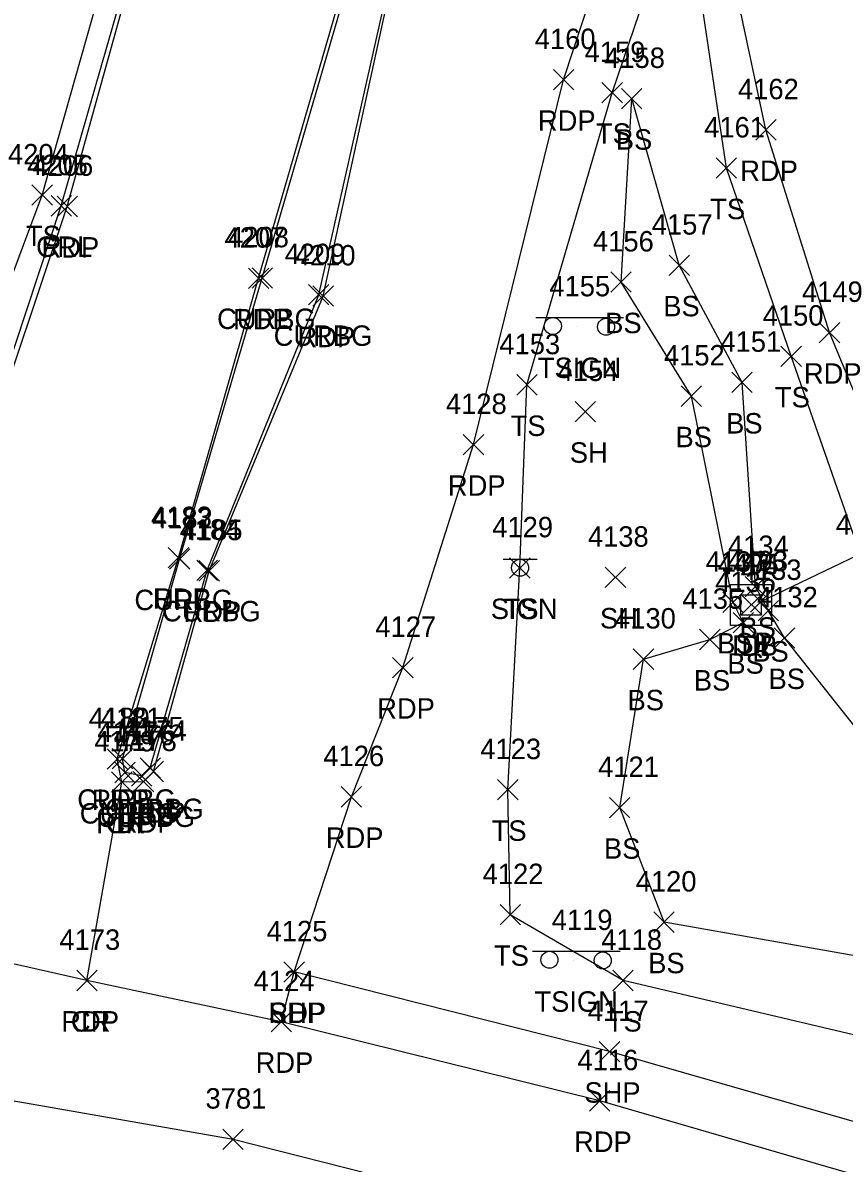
# Model space of a CAD drawing. Extents: x 1505656 to 1508446, y 700805 to 703031.
# Drawn here: x 1506821.1 to 1506901.5, y 701810.9 to 701922.6 of the extents above; entities that cross this region are included whole.
import ezdxf

# ---------------------------------------------------------------- set-up
doc = ezdxf.new("R2010")
doc.units = 0
for name, color, linetype in [('D_A', 7, 'Continuous'), ('D_I', 7, 'Continuous'), ('D_TIC', 7, 'Continuous'), ('DCP', 7, 'Continuous'), ('DS', 7, 'Continuous'), ('L_A', 7, 'Continuous'), ('L_I', 7, 'Continuous'), ('L_TIC', 7, 'Continuous'), ('LELB', 7, 'Continuous'), ('P_A', 7, 'Continuous'), ('P_I', 7, 'Continuous'), ('P_TIC', 7, 'Continuous'), ('PET', 7, 'Continuous'), ('PRC', 7, 'Continuous'), ('PSP', 7, 'Continuous'), ('R_A', 7, 'Continuous'), ('R_I', 7, 'Continuous'), ('R_TIC', 7, 'Continuous'), ('RC', 7, 'Continuous'), ('RGR', 7, 'Continuous'), ('S_A', 7, 'Continuous'), ('S_I', 7, 'Continuous'), ('SSGN', 7, 'Continuous')]:
    doc.layers.add(name, color=color, linetype=linetype)

msp = doc.modelspace()

# ---------------------------------------------------------------- linework, layer by layer
at = {"layer": 'D_TIC'}
for points in [[(1506891.43, 701864.61), (1506893.43, 701866.61)], [(1506893.43, 701864.61), (1506891.43, 701866.61)], [(1506892.32, 701864.88), (1506894.32, 701866.88)], [(1506894.32, 701864.88), (1506892.32, 701866.88)]]:
    msp.add_lwpolyline(points, dxfattribs=at)
at = {"layer": 'DCP'}
msp.add_lwpolyline([(1506923.95, 701880.57), (1506893.32, 701865.88)], dxfattribs=at)
at = {"layer": 'DS'}
for p, q in [((1506890.39, 701867.58), (1506894.39, 701867.58)), ((1506890.39, 701863.58), (1506890.39, 701867.58)), ((1506894.39, 701867.58), (1506894.39, 701863.58)), ((1506891.39, 701864.58), (1506891.39, 701866.58)), ((1506891.39, 701866.58), (1506893.39, 701866.58)), ((1506893.39, 701866.58), (1506893.39, 701864.58)), ((1506892.4, 701865.58), (1506892.4, 701865.58)), ((1506892.4, 701865.58), (1506892.4, 701865.58)), ((1506893.39, 701864.58), (1506891.39, 701864.58)), ((1506894.39, 701863.58), (1506890.39, 701863.58))]:
    msp.add_line(p, q, dxfattribs=at)
at = {"layer": 'L_TIC'}
for points in [[(1506877.8, 701914.72), (1506879.8, 701916.72)], [(1506879.8, 701914.72), (1506877.8, 701916.72)], [(1506879.71, 701914.14), (1506881.71, 701916.14)], [(1506881.71, 701914.14), (1506879.71, 701916.14)], [(1506879.71, 701914.14), (1506881.71, 701916.14)], [(1506881.71, 701914.14), (1506879.71, 701916.14)], [(1506888.98, 701907.34), (1506890.98, 701909.34)], [(1506890.98, 701907.34), (1506888.98, 701909.34)], [(1506822.01, 701904.7), (1506824.01, 701906.7)], [(1506824.01, 701904.7), (1506822.01, 701906.7)], [(1506884.36, 701897.83), (1506886.36, 701899.83)], [(1506886.36, 701897.83), (1506884.36, 701899.83)], [(1506878.67, 701896.18), (1506880.67, 701898.18)], [(1506880.67, 701896.18), (1506878.67, 701898.18)], [(1506895.31, 701888.92), (1506897.31, 701890.92)], [(1506897.31, 701888.92), (1506895.31, 701890.92)], [(1506869.45, 701886.12), (1506871.45, 701888.12)], [(1506871.45, 701886.12), (1506869.45, 701888.12)], [(1506890.51, 701886.36), (1506892.51, 701888.36)], [(1506892.51, 701886.36), (1506890.51, 701888.36)], [(1506885.55, 701885.02), (1506887.55, 701887.02)], [(1506887.55, 701885.02), (1506885.55, 701887.02)], [(1506875.16, 701883.5), (1506877.16, 701885.5)], [(1506877.16, 701883.5), (1506875.16, 701885.5)], [(1506868.76, 701868.2), (1506870.76, 701870.2)], [(1506870.76, 701868.2), (1506868.76, 701870.2)], [(1506878.12, 701867.28), (1506880.12, 701869.28)], [(1506880.12, 701867.28), (1506878.12, 701869.28)], [(1506891.82, 701866.37), (1506893.82, 701868.37)], [(1506893.82, 701866.37), (1506891.82, 701868.37)], [(1506889.63, 701864.83), (1506891.63, 701866.83)], [(1506891.63, 701864.83), (1506889.63, 701866.83)], [(1506893.07, 701864.03), (1506895.07, 701866.03)], [(1506895.07, 701864.03), (1506893.07, 701866.03)], [(1506890.63, 701862.85), (1506892.63, 701864.85)], [(1506892.63, 701862.85), (1506890.63, 701864.85)], [(1506887.35, 701861.2), (1506889.35, 701863.2)], [(1506889.35, 701861.2), (1506887.35, 701863.2)], [(1506894.66, 701861.35), (1506896.66, 701863.35)], [(1506896.66, 701861.35), (1506894.66, 701863.35)], [(1506880.86, 701859.27), (1506882.86, 701861.27)], [(1506882.86, 701859.27), (1506880.86, 701861.27)], [(1506867.59, 701846.49), (1506869.59, 701848.49)], [(1506869.59, 701846.49), (1506867.59, 701848.49)], [(1506878.54, 701844.74), (1506880.54, 701846.74)], [(1506880.54, 701844.74), (1506878.54, 701846.74)], [(1506867.82, 701834.26), (1506869.82, 701836.26)], [(1506869.82, 701834.26), (1506867.82, 701836.26)], [(1506882.88, 701833.53), (1506884.88, 701835.53)], [(1506884.88, 701833.53), (1506882.88, 701835.53)], [(1506878.86, 701827.82), (1506880.86, 701829.82)], [(1506880.86, 701827.82), (1506878.86, 701829.82)]]:
    msp.add_lwpolyline(points, dxfattribs=at)
at = {"layer": 'LELB'}
for points in [[(1506632.76, 701888.83), (1506647.51, 701883.24), (1506664.72, 701876.76), (1506685.76, 701867.06), (1506699.66, 701861.88), (1506724.17, 701854.86), (1506747, 701850.37), (1506762.18, 701847.23), (1506778.65, 701848.42), (1506793.74, 701856.34), (1506806.43, 701868.9), (1506814.02, 701881.67), (1506823.01, 701905.7), (1506834.94, 701947.87), (1506844.08, 701981.1), (1506857.42, 702015.82), (1506870, 702042.27), (1506893.48, 702079.96), (1506912.42, 702104.16), (1506937.96, 702131.04), (1506969.42, 702156.84), (1506991.38, 702172.65), (1507026.67, 702192.92)], [(1506979.15, 701795.48), (1506979.76, 701793.13), (1506979.02, 701792.07), (1506949.86, 701804.12), (1506942.33, 701812.11), (1506909.34, 701821.87), (1506879.86, 701828.82), (1506868.82, 701835.26), (1506868.59, 701847.49), (1506869.76, 701869.2), (1506870.45, 701887.12), (1506878.8, 701915.72), (1506885.82, 701936.37)], [(1506979.15, 701795.48), (1506972.48, 701800.3), (1506952.29, 701816.36), (1506938.64, 701828.42), (1506919.64, 701845.63), (1506910.22, 701858.38), (1506903.46, 701869.46), (1506896.31, 701889.92), (1506889.98, 701908.34), (1506885.82, 701936.37)], [(1506934.01, 701818.65), (1506910.52, 701829.83), (1506883.88, 701834.53), (1506879.54, 701845.74), (1506881.86, 701860.27), (1506888.35, 701862.2), (1506891.63, 701863.85), (1506890.63, 701865.83), (1506886.55, 701886.02), (1506879.67, 701897.18), (1506880.71, 701915.14)], [(1506934.01, 701818.65), (1506914.77, 701840.68), (1506905.82, 701849.56), (1506895.66, 701862.35), (1506894.07, 701865.03), (1506892.82, 701867.37), (1506891.51, 701887.36), (1506885.36, 701898.83), (1506880.71, 701915.14)]]:
    msp.add_lwpolyline(points, dxfattribs=at)
at = {"layer": 'P_TIC'}
for points in [[(1506873.04, 701915.99), (1506875.04, 701917.99)], [(1506875.04, 701915.99), (1506873.04, 701917.99)], [(1506892.85, 701911.08), (1506894.85, 701913.08)], [(1506894.85, 701911.08), (1506892.85, 701913.08)], [(1506824.47, 701903.58), (1506826.47, 701905.58)], [(1506826.47, 701903.58), (1506824.47, 701905.58)], [(1506843.2, 701896.55), (1506845.2, 701898.55)], [(1506845.2, 701896.55), (1506843.2, 701898.55)], [(1506849.51, 701894.81), (1506851.51, 701896.81)], [(1506851.51, 701894.81), (1506849.51, 701896.81)], [(1506899.07, 701891.24), (1506901.07, 701893.24)], [(1506901.07, 701891.24), (1506899.07, 701893.24)], [(1506864.23, 701880.27), (1506866.23, 701882.27)], [(1506866.23, 701880.27), (1506864.23, 701882.27)], [(1506835.36, 701869.2), (1506837.36, 701871.2)], [(1506837.36, 701869.2), (1506835.36, 701871.2)], [(1506838.36, 701867.92), (1506840.36, 701869.92)], [(1506840.36, 701867.92), (1506838.36, 701869.92)], [(1506857.31, 701858.45), (1506859.31, 701860.45)], [(1506859.31, 701858.45), (1506857.31, 701860.45)], [(1506829.36, 701849.51), (1506831.36, 701851.51)], [(1506831.36, 701849.51), (1506829.36, 701851.51)], [(1506832.9, 701848.28), (1506834.9, 701850.28)], [(1506834.9, 701848.28), (1506832.9, 701850.28)], [(1506832.9, 701848.28), (1506834.9, 701850.28)], [(1506834.9, 701848.28), (1506832.9, 701850.28)], [(1506829.81, 701847.24), (1506831.81, 701849.24)], [(1506831.81, 701847.24), (1506829.81, 701849.24)], [(1506829.81, 701847.24), (1506831.81, 701849.24)], [(1506831.81, 701847.24), (1506829.81, 701849.24)], [(1506831.93, 701847.28), (1506833.93, 701849.28)], [(1506833.93, 701847.28), (1506831.93, 701849.28)], [(1506852.28, 701845.8), (1506854.28, 701847.8)], [(1506854.28, 701845.8), (1506852.28, 701847.8)], [(1506846.67, 701828.66), (1506848.67, 701830.66)], [(1506848.67, 701828.66), (1506846.67, 701830.66)], [(1506846.67, 701828.66), (1506848.67, 701830.66)], [(1506848.67, 701828.66), (1506846.67, 701830.66)], [(1506826.4, 701827.82), (1506828.4, 701829.82)], [(1506828.4, 701827.82), (1506826.4, 701829.82)], [(1506826.4, 701827.82), (1506828.4, 701829.82)], [(1506828.4, 701827.82), (1506826.4, 701829.82)], [(1506845.41, 701823.78), (1506847.41, 701825.78)], [(1506847.41, 701823.78), (1506845.41, 701825.78)], [(1506845.41, 701823.78), (1506847.41, 701825.78)], [(1506847.41, 701823.78), (1506845.41, 701825.78)], [(1506877.54, 701820.86), (1506879.54, 701822.86)], [(1506879.54, 701820.86), (1506877.54, 701822.86)], [(1506876.58, 701816.04), (1506878.58, 701818.04)], [(1506878.58, 701816.04), (1506876.58, 701818.04)], [(1506840.69, 701812.28), (1506842.69, 701814.28)], [(1506842.69, 701812.28), (1506840.69, 701814.28)]]:
    msp.add_lwpolyline(points, dxfattribs=at)
at = {"layer": 'PET'}
for points in [[(1506833.9, 701849.28), (1506832.93, 701848.28), (1506830.81, 701848.24), (1506830.36, 701850.51), (1506836.36, 701870.2), (1506844.2, 701897.55), (1506856.11, 701938.7), (1506866.3, 701972.92), (1506878.09, 702004.98), (1506890.93, 702030.34), (1506912.21, 702064.51), (1506931.15, 702089.05), (1506953.69, 702112.67), (1506984.97, 702139.19), (1507013.06, 702158.36), (1507037.14, 702171.37)], [(1506833.9, 701849.28), (1506839.36, 701868.92), (1506850.51, 701895.81), (1506859.71, 701938.03), (1506869.86, 701972.33), (1506881.61, 702003.37), (1506894.2, 702028.85), (1506914.39, 702061.94), (1506933.77, 702086.76), (1506956.19, 702110.33), (1506986.23, 702135.93), (1507014.23, 702154.75), (1507038.31, 702168.02)], [(1506561.3, 701928.76), (1506582.88, 701911.4), (1506615.86, 701885.29), (1506635.29, 701869.81), (1506648.41, 701861.09), (1506666.89, 701850.94), (1506681.03, 701845.6), (1506696.43, 701845.16), (1506724.21, 701844.68), (1506746.83, 701843.73), (1506762.06, 701842.49), (1506779.99, 701845.53), (1506796.43, 701853.81), (1506809.93, 701867.16), (1506817.31, 701880.31), (1506825.47, 701904.58), (1506837.26, 701947.09)], [(1506846.41, 701824.78), (1506847.67, 701829.66), (1506853.28, 701846.8), (1506858.31, 701859.45), (1506865.23, 701881.27), (1506874.04, 701916.99), (1506883.68, 701946.31)], [(1507038.74, 701752.58), (1507014.86, 701770.71), (1506991.52, 701787.64), (1506981.36, 701794.23), (1506979.48, 701796.17), (1506973.18, 701801.37), (1506953.34, 701817.7), (1506940.17, 701829.7), (1506923.68, 701848.65), (1506908.36, 701872.25), (1506900.07, 701892.24), (1506893.85, 701912.08), (1506888.56, 701936.91), (1506887.76, 701946.07), (1506883.68, 701946.31)], [(1507378.59, 701528.73), (1507351.16, 701547.4), (1507314.88, 701572.26), (1507294.11, 701586.22), (1507256.28, 701612.27), (1507223.68, 701635.26), (1507191.52, 701659.04), (1507185.41, 701663.24), (1507156.11, 701681.55), (1507130.98, 701696.87), (1507096.16, 701719.91), (1507064.32, 701737.66), (1507038.74, 701752.58), (1507011.47, 701766.55), (1506986.91, 701777.55), (1506973.48, 701783.54), (1506938.47, 701797.09), (1506905.53, 701808.93), (1506877.58, 701817.04), (1506846.41, 701824.78), (1506827.4, 701828.82), (1506804.26, 701834.04), (1506782.21, 701837.88), (1506762.06, 701842.49)]]:
    msp.add_lwpolyline(points, dxfattribs=at)
at = {"layer": 'PRC'}
for points in [[(1506827.4, 701828.82), (1506830.81, 701848.24)], [(1506542.56, 701811.26), (1506583.46, 701819.16), (1506611.92, 701823.04), (1506639.63, 701825.58), (1506682.36, 701827.38), (1506720.71, 701826.61), (1506759.11, 701825.09), (1506802.87, 701820.09), (1506841.69, 701813.28), (1506883.62, 701802.65), (1506939.52, 701784.02), (1506961.71, 701775.32), (1506990.86, 701762.61), (1507014.94, 701750.7), (1507047.18, 701733.31), (1507059.63, 701726.12), (1507093.71, 701705.34), (1507109.29, 701695.3), (1507149.33, 701669.46), (1507158.78, 701662.65), (1507185.01, 701645.13), (1507221.62, 701620.55), (1507265.06, 701591.23)]]:
    msp.add_lwpolyline(points, dxfattribs=at)
at = {"layer": 'PSP'}
msp.add_lwpolyline([(1506981.36, 701794.23), (1506981.5, 701792.2), (1506979.94, 701790.35), (1506976.28, 701789.84), (1506941.71, 701802.81), (1506907.4, 701813.59), (1506878.54, 701821.86), (1506847.67, 701829.66)], dxfattribs=at)
at = {"layer": 'R_TIC'}
for points in [[(1506823.88, 701903.65), (1506825.88, 701905.65)], [(1506825.88, 701903.65), (1506823.88, 701905.65)], [(1506843.55, 701896.59), (1506845.55, 701898.59)], [(1506845.55, 701896.59), (1506843.55, 701898.59)], [(1506849.08, 701894.94), (1506851.08, 701896.94)], [(1506851.08, 701894.94), (1506849.08, 701896.94)], [(1506835.46, 701869.07), (1506837.46, 701871.07)], [(1506837.46, 701869.07), (1506835.46, 701871.07)], [(1506838.16, 701867.97), (1506840.16, 701869.97)], [(1506840.16, 701867.97), (1506838.16, 701869.97)], [(1506829.87, 701849.53), (1506831.87, 701851.53)], [(1506831.87, 701849.53), (1506829.87, 701851.53)], [(1506832.59, 701848.62), (1506834.59, 701850.62)], [(1506834.59, 701848.62), (1506832.59, 701850.62)], [(1506832.59, 701848.62), (1506834.59, 701850.62)], [(1506834.59, 701848.62), (1506832.59, 701850.62)], [(1506830.11, 701848.18), (1506832.11, 701850.18)], [(1506832.11, 701848.18), (1506830.11, 701850.18)], [(1506831.75, 701847.85), (1506833.75, 701849.85)], [(1506833.75, 701847.85), (1506831.75, 701849.85)]]:
    msp.add_lwpolyline(points, dxfattribs=at)
at = {"layer": 'RC'}
for points in [[(1506833.59, 701849.62), (1506832.75, 701848.85), (1506831.11, 701849.18), (1506830.87, 701850.53), (1506836.46, 701870.07), (1506844.55, 701897.59), (1506856.47, 701938.61), (1506866.59, 701972.8), (1506878.5, 702004.68), (1506891.29, 702030.33), (1506912.36, 702064.19), (1506931.39, 702088.83), (1506953.86, 702112.39), (1506984.93, 702139.04), (1507013.08, 702157.86), (1507037.04, 702170.95)], [(1506833.59, 701849.62), (1506839.16, 701868.97), (1506850.08, 701895.94), (1506859.54, 701938.01), (1506869.53, 701972.37), (1506881.22, 702003.54), (1506893.86, 702028.96), (1506914.24, 702062.04), (1506933.53, 702086.9), (1506956.03, 702110.5), (1506986.06, 702136.14), (1507014.11, 702154.88), (1507038.24, 702168.25)]]:
    msp.add_lwpolyline(points, dxfattribs=at)
at = {"layer": 'RGR'}
msp.add_lwpolyline([(1506561.6, 701930.02), (1506583.7, 701912.41), (1506616.54, 701886.7), (1506636.44, 701872.05), (1506649.27, 701861.94), (1506667.47, 701851.92), (1506680.91, 701846.9), (1506696.48, 701845.86), (1506724.19, 701845.7), (1506746.86, 701844.13), (1506762.1, 701843.25), (1506779.8, 701846.28), (1506795.83, 701854.41), (1506809.38, 701867.56), (1506816.93, 701880.73), (1506824.88, 701904.65), (1506837.1, 701947.18)], dxfattribs=at)
at = {"layer": 'SSGN'}
for p, q in [((1506871.32, 701893.71), (1506879.92, 701893.71)), ((1506875.35, 701892.81), (1506875.35, 701892.81)), ((1506868.13, 701870.06), (1506871.47, 701870.06)), ((1506869.78, 701869.22), (1506869.78, 701869.22)), ((1506870.99, 701831.68), (1506879.59, 701831.68)), ((1506875.02, 701830.78), (1506875.02, 701830.78))]:
    msp.add_line(p, q, dxfattribs=at)
for centre in [(1506872.99, 701892.88), (1506878.2, 701892.81), (1506869.78, 701869.22), (1506872.66, 701830.85), (1506877.87, 701830.78)]:
    msp.add_circle(centre, 0.833, dxfattribs=at)

# ---------------------------------------------------------------- texts
at = {"layer": 'D_A'}
for s, p in [('P', (1506892.7, 701860.88)), ('DIB', (1506890.53, 701860.61)), ('DI', (1506891.45, 701860.58))]:
    msp.add_text(s, height=2, dxfattribs=at).set_placement(p)
at = {"layer": 'D_I'}
for s, p in [('4494', (1506889.17, 701868.61)), ('4493', (1506890.06, 701868.88)), ('4495', (1506889.14, 701868.58))]:
    msp.add_text(s, height=2, dxfattribs=at).set_placement(p)
at = {"layer": 'L_A'}
for s, p in [('TS', (1506877.21, 701910.72)), ('BS', (1506879.15, 701910.14)), ('BS', (1506879.15, 701910.14)), ('TS', (1506888.39, 701903.34)), ('TS', (1506821.42, 701900.7)), ('BS', (1506883.8, 701893.83)), ('BS', (1506878.11, 701892.18)), ('TS', (1506894.72, 701884.92)), ('TS', (1506868.86, 701882.12)), ('BS', (1506889.95, 701882.36)), ('BS', (1506884.99, 701881.02)), ('SH', (1506874.65, 701879.5)), ('TS', (1506868.17, 701864.2)), ('SH', (1506877.6, 701863.28)), ('BS', (1506891.26, 701862.37)), ('BS', (1506889.07, 701860.83)), ('BS', (1506892.51, 701860.03)), ('BS', (1506890.07, 701858.85)), ('BS', (1506886.79, 701857.2)), ('BS', (1506894.1, 701857.35)), ('BS', (1506880.3, 701855.27)), ('TS', (1506867, 701842.49)), ('BS', (1506877.99, 701840.74)), ('TS', (1506867.23, 701830.26)), ('BS', (1506882.32, 701829.53)), ('TS', (1506878.27, 701823.82))]:
    msp.add_text(s, height=2, dxfattribs=at).set_placement(p)
at = {"layer": 'L_I'}
for s, p in [('4159', (1506876.1, 701918.72)), ('4158', (1506878.01, 701918.14)), ('4158', (1506878.01, 701918.14)), ('4161', (1506887.8, 701911.34)), ('4204', (1506819.67, 701908.7)), ('4157', (1506882.67, 701901.83)), ('4156', (1506876.92, 701900.18)), ('4150', (1506893.53, 701892.92)), ('4153', (1506867.76, 701890.12)), ('4151', (1506889.39, 701890.36)), ('4152', (1506883.86, 701889.02)), ('4154', (1506873.47, 701887.5)), ('4129', (1506867.06, 701872.2)), ('4140', (1506900.68, 701872.46)), ('4138', (1506876.42, 701871.28)), ('4134', (1506890.13, 701870.37)), ('4137', (1506887.94, 701868.83)), ('4133', (1506891.38, 701868.03)), ('4136', (1506888.88, 701866.85)), ('4132', (1506892.97, 701865.35)), ('4135', (1506885.66, 701865.2)), ('4130', (1506879.08, 701863.27)), ('4123', (1506865.89, 701850.49)), ('4121', (1506877.42, 701848.74)), ('4122', (1506866.12, 701838.26)), ('4120', (1506881.1, 701837.53)), ('4118', (1506877.73, 701831.82))]:
    msp.add_text(s, height=2, dxfattribs=at).set_placement(p)
at = {"layer": 'P_A'}
for s, p in [('RDP', (1506871.53, 701911.99)), ('RDP', (1506891.33, 701907.08)), ('RDP', (1506822.95, 701899.58)), ('RDP', (1506841.69, 701892.55)), ('RDP', (1506848, 701890.81)), ('RDP', (1506897.56, 701887.24)), ('RDP', (1506862.72, 701876.27)), ('RDP', (1506833.85, 701865.2)), ('RDP', (1506836.85, 701863.92)), ('RDP', (1506855.8, 701854.45)), ('RDP', (1506827.85, 701845.51)), ('RDP', (1506831.39, 701844.28)), ('RDP', (1506831.39, 701844.28)), ('RDP', (1506828.3, 701843.24)), ('CR', (1506829.24, 701843.24)), ('RDP', (1506830.42, 701843.28)), ('RDP', (1506850.77, 701841.8)), ('SHP', (1506845.2, 701824.66)), ('RDP', (1506845.16, 701824.66)), ('RDP', (1506824.89, 701823.82)), ('CR', (1506825.83, 701823.82)), ('RDP', (1506843.9, 701819.78)), ('RDP', (1506843.9, 701819.78)), ('SHP', (1506876.08, 701816.86)), ('RDP', (1506875.07, 701812.04))]:
    msp.add_text(s, height=2, dxfattribs=at).set_placement(p)
at = {"layer": 'P_I'}
for s, p in [('4160', (1506871.22, 701919.99)), ('4162', (1506891.11, 701915.08)), ('4206', (1506822.07, 701907.58)), ('4207', (1506840.86, 701900.55)), ('4210', (1506847.73, 701898.81)), ('4149', (1506897.37, 701895.24)), ('4128', (1506862.53, 701884.27)), ('4183', (1506833.67, 701873.2)), ('4185', (1506836.67, 701871.92)), ('4127', (1506855.62, 701862.45)), ('4180', (1506827.58, 701853.51)), ('4174', (1506831.21, 701852.28)), ('4174', (1506831.21, 701852.28)), ('4179', (1506828.11, 701851.24)), ('4179', (1506828.11, 701851.24)), ('4178', (1506830.24, 701851.28)), ('4126', (1506850.53, 701849.8)), ('4173', (1506824.7, 701831.82)), ('4173', (1506824.7, 701831.82)), ('4125', (1506844.98, 701832.66)), ('4125', (1506844.98, 701832.66)), ('4124', (1506843.71, 701827.78)), ('4124', (1506843.71, 701827.78)), ('4117', (1506876.41, 701824.86)), ('4116', (1506875.4, 701820.04)), ('3781', (1506839, 701816.28))]:
    msp.add_text(s, height=2, dxfattribs=at).set_placement(p)
at = {"layer": 'R_A'}
for s, p in [('GRL', (1506822.42, 701899.65)), ('CURBG', (1506840.13, 701892.59)), ('CURBG', (1506845.67, 701890.94)), ('CURBG', (1506832.04, 701865.07)), ('CURBG', (1506834.74, 701863.97)), ('CURBG', (1506826.45, 701845.53)), ('CURBG', (1506826.69, 701844.18)), ('CURBG', (1506829.17, 701844.62)), ('CURBG', (1506829.17, 701844.62)), ('CURBG', (1506828.33, 701843.85))]:
    msp.add_text(s, height=2, dxfattribs=at).set_placement(p)
at = {"layer": 'R_I'}
for s, p in [('4205', (1506821.54, 701907.65)), ('4208', (1506841.21, 701900.59)), ('4209', (1506846.74, 701898.94)), ('4182', (1506833.76, 701873.07)), ('4184', (1506836.46, 701871.97)), ('4181', (1506828.74, 701853.53)), ('4177', (1506828.41, 701852.18)), ('4175', (1506830.9, 701852.62)), ('4175', (1506830.9, 701852.62)), ('4176', (1506830, 701851.85))]:
    msp.add_text(s, height=2, dxfattribs=at).set_placement(p)
at = {"layer": 'S_A'}
for s, p in [('TSIGN', (1506871.52, 701887.79)), ('SIGN', (1506866.92, 701864.2)), ('TSIGN', (1506871.19, 701825.76))]:
    msp.add_text(s, height=2, dxfattribs=at).set_placement(p)
at = {"layer": 'S_I'}
for s, p in [('4155', (1506872.65, 701895.79)), ('4129', (1506867.06, 701872.2)), ('4119', (1506872.88, 701833.76))]:
    msp.add_text(s, height=2, dxfattribs=at).set_placement(p)

doc.saveas('drawing.dxf')
